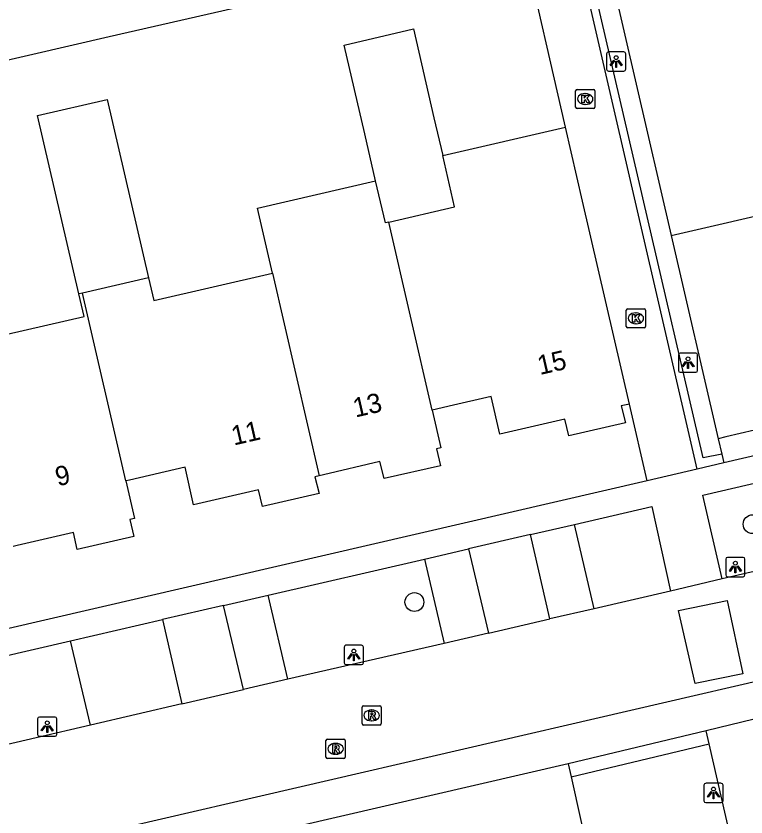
# Model space of a CAD drawing. Extents: x 156414 to 157775, y 382335 to 383765.
# Drawn here: x 157083.47 to 157121.32, y 383452.52 to 383494.04 of the extents above; entities that cross this region are included whole.
import ezdxf

# ---------------------------------------------------------------- set-up
doc = ezdxf.new("R2010")
doc.units = 0
for name, color, linetype in [('IMGEO_Boom', 7, 'Continuous'), ('IMGEO_Groenvoorziening', 7, 'Continuous'), ('IMGEO_Haag', 7, 'Continuous'), ('IMGEO_Kolk', 7, 'Continuous'), ('IMGEO_Lichtpunt', 7, 'Continuous'), ('IMGEO_Muur', 7, 'Continuous'), ('IMGEO_Pand', 7, 'Continuous'), ('IMGEO_Pand_nummerreeks', 7, 'Continuous'), ('IMGEO_Parkeervlak_open', 7, 'Continuous'), ('IMGEO_Rijbaan_lokaal_gesloten', 7, 'Continuous'), ('IMGEO_Rijbaan_lokaal_open', 7, 'Continuous'), ('IMGEO_Rioolput', 7, 'Continuous'), ('IMGEO_Voetpad_open', 7, 'Continuous')]:
    doc.layers.add(name, color=color, linetype=linetype)

msp = doc.modelspace()

# ---------------------------------------------------------------- linework, layer by layer
at = {"layer": 'IMGEO_Boom'}
for centre in [(157121.668, 383467.695), (157104.129, 383463.66)]:
    msp.add_circle(centre, 0.489, dxfattribs=at)
at = {"layer": 'IMGEO_Groenvoorziening'}
for points in [[(157113.811, 383498.358), (157117.449, 383482.656)], [(157119.878, 383472.125), (157120.065, 383471.331)], [(157112.25, 383454.602), (157112.763, 383452.338), (157113.707, 383448.268), (157115.295, 383441.394)]]:
    msp.add_lwpolyline(points, dxfattribs=at)
at = {"layer": 'IMGEO_Haag'}
for points in [[(157112.25, 383454.602), (157119.406, 383456.313)], [(157112.099, 383455.266), (157112.25, 383454.602)]]:
    msp.add_lwpolyline(points, dxfattribs=at)
at = {"layer": 'IMGEO_Kolk'}
for p, q in [((157112.485, 383489.309), (157112.485, 383490.161)), ((157112.56, 383490.235), (157113.412, 383490.235)), ((157112.973, 383490.015), (157112.998, 383490.015)), ((157113.486, 383490.161), (157113.486, 383489.309)), ((157113.412, 383489.235), (157112.56, 383489.235)), ((157112.996, 383489.455), (157112.971, 383489.455)), ((157115.113, 383477.94), (157115.113, 383478.792)), ((157115.188, 383478.866), (157116.04, 383478.866)), ((157116.114, 383478.792), (157116.114, 383477.94)), ((157115.601, 383478.646), (157115.626, 383478.646)), ((157116.04, 383477.866), (157115.188, 383477.866)), ((157115.624, 383478.086), (157115.599, 383478.086))]:
    msp.add_line(p, q, dxfattribs=at)
for points in [[(157112.485, 383489.309), (157112.485, 383490.161)], [(157112.56, 383490.235), (157113.412, 383490.235)], [(157112.806, 383489.935), (157112.929, 383489.935), (157112.929, 383489.784), (157113.059, 383489.935), (157113.223, 383489.935), (157113.077, 383489.784), (157113.23, 383489.535), (157113.078, 383489.535), (157112.993, 383489.699), (157112.929, 383489.632), (157112.929, 383489.535), (157112.806, 383489.535), (157112.806, 383489.935)], [(157113.486, 383490.161), (157113.486, 383489.309)], [(157113.412, 383489.235), (157112.56, 383489.235)], [(157115.113, 383477.94), (157115.113, 383478.792)], [(157115.188, 383478.866), (157116.04, 383478.866)], [(157116.114, 383478.792), (157116.114, 383477.94)], [(157115.434, 383478.566), (157115.557, 383478.566), (157115.557, 383478.415), (157115.687, 383478.566), (157115.851, 383478.566), (157115.705, 383478.415), (157115.858, 383478.166), (157115.706, 383478.166), (157115.621, 383478.33), (157115.557, 383478.263), (157115.557, 383478.166), (157115.434, 383478.166), (157115.434, 383478.566)], [(157116.04, 383477.866), (157115.188, 383477.866)]]:
    msp.add_lwpolyline(points, dxfattribs=at)
for centre, start, end in [((157112.562, 383490.159), 91.552, 178.448), ((157112.562, 383490.159), 91.552, 178.448), ((157113.41, 383490.159), 1.552, 88.448), ((157113.41, 383490.159), 1.552, 88.448), ((157112.562, 383489.311), 181.552, 268.448), ((157112.562, 383489.311), 181.552, 268.448), ((157113.41, 383489.311), 271.552, 358.448), ((157113.41, 383489.311), 271.552, 358.448), ((157115.19, 383478.79), 91.552, 178.448), ((157115.19, 383478.79), 91.552, 178.448), ((157116.038, 383478.79), 1.552, 88.448), ((157116.038, 383478.79), 1.552, 88.448), ((157115.19, 383477.942), 181.552, 268.448), ((157115.19, 383477.942), 181.552, 268.448), ((157116.038, 383477.942), 271.552, 358.448), ((157116.038, 383477.942), 271.552, 358.448)]:
    msp.add_arc(centre, 0.0765, start, end, dxfattribs=at)
for centre, major_axis, ratio, start_param, end_param in [((157112.972, 383489.735), (-0.387, 0.002), 0.722429, 4.712389, 7.853982), ((157112.997, 383489.735), (-0.39, 0.002), 0.717154, 1.570796, 4.712389), ((157115.6, 383478.366), (-0.387, 0.002), 0.722429, 4.712389, 7.853982), ((157115.625, 383478.366), (-0.39, 0.002), 0.717154, 1.570796, 4.712389)]:
    msp.add_ellipse(centre, major_axis=major_axis, ratio=ratio, start_param=start_param, end_param=end_param, dxfattribs=at)
at = {"layer": 'IMGEO_Lichtpunt'}
for p, q in [((157114.09, 383492.082), (157114.09, 383491.275)), ((157114.09, 383492.082), (157114.09, 383491.275)), ((157114.992, 383492.177), (157114.184, 383492.177)), ((157114.992, 383492.177), (157114.184, 383492.177)), ((157115.086, 383491.275), (157115.086, 383492.082)), ((157115.086, 383491.275), (157115.086, 383492.082)), ((157114.184, 383491.181), (157114.992, 383491.181)), ((157114.184, 383491.181), (157114.992, 383491.181)), ((157117.819, 383476.471), (157117.819, 383475.664)), ((157117.819, 383476.471), (157117.819, 383475.664)), ((157118.721, 383476.566), (157117.913, 383476.566)), ((157118.721, 383476.566), (157117.913, 383476.566)), ((157118.815, 383475.664), (157118.815, 383476.471)), ((157118.815, 383475.664), (157118.815, 383476.471)), ((157117.913, 383475.57), (157118.721, 383475.57)), ((157117.913, 383475.57), (157118.721, 383475.57)), ((157120.273, 383465.876), (157120.273, 383465.069)), ((157120.273, 383465.876), (157120.273, 383465.069)), ((157121.175, 383465.971), (157120.367, 383465.971)), ((157121.175, 383465.971), (157120.367, 383465.971)), ((157121.269, 383465.069), (157121.269, 383465.876)), ((157121.269, 383465.069), (157121.269, 383465.876)), ((157120.367, 383464.975), (157121.175, 383464.975)), ((157120.367, 383464.975), (157121.175, 383464.975)), ((157100.486, 383461.322), (157100.486, 383460.515)), ((157100.486, 383461.322), (157100.486, 383460.515)), ((157101.388, 383461.417), (157100.58, 383461.417)), ((157101.388, 383461.417), (157100.58, 383461.417)), ((157101.482, 383460.515), (157101.482, 383461.322)), ((157101.482, 383460.515), (157101.482, 383461.322)), ((157100.58, 383460.421), (157101.388, 383460.421)), ((157100.58, 383460.421), (157101.388, 383460.421)), ((157084.591, 383457.602), (157084.591, 383456.795)), ((157084.591, 383457.602), (157084.591, 383456.795)), ((157085.493, 383457.697), (157084.685, 383457.697)), ((157085.493, 383457.697), (157084.685, 383457.697)), ((157085.587, 383456.795), (157085.587, 383457.602)), ((157085.587, 383456.795), (157085.587, 383457.602)), ((157084.685, 383456.701), (157085.493, 383456.701)), ((157084.685, 383456.701), (157085.493, 383456.701)), ((157120.041, 383454.263), (157119.233, 383454.263)), ((157120.041, 383454.263), (157119.233, 383454.263)), ((157119.139, 383454.168), (157119.139, 383453.361)), ((157119.139, 383454.168), (157119.139, 383453.361)), ((157120.135, 383453.361), (157120.135, 383454.168)), ((157120.135, 383453.361), (157120.135, 383454.168)), ((157119.233, 383453.267), (157120.041, 383453.267)), ((157119.233, 383453.267), (157120.041, 383453.267))]:
    msp.add_line(p, q, dxfattribs=at)
for points in [[(157114.464, 383491.746), (157114.503, 383491.718), (157114.315, 383491.456), (157114.277, 383491.483), (157114.464, 383491.746)], [(157114.566, 383491.698), (157114.613, 383491.698), (157114.613, 383491.376), (157114.566, 383491.376), (157114.566, 383491.698)], [(157114.676, 383491.718), (157114.714, 383491.745), (157114.901, 383491.483), (157114.862, 383491.455), (157114.676, 383491.718)], [(157118.193, 383476.135), (157118.232, 383476.107), (157118.044, 383475.845), (157118.006, 383475.872), (157118.193, 383476.135)], [(157118.295, 383476.087), (157118.342, 383476.087), (157118.342, 383475.765), (157118.295, 383475.765), (157118.295, 383476.087)], [(157118.405, 383476.107), (157118.443, 383476.134), (157118.63, 383475.872), (157118.591, 383475.844), (157118.405, 383476.107)], [(157120.647, 383465.54), (157120.686, 383465.512), (157120.498, 383465.25), (157120.46, 383465.277), (157120.647, 383465.54)], [(157120.749, 383465.492), (157120.796, 383465.492), (157120.796, 383465.17), (157120.749, 383465.17), (157120.749, 383465.492)], [(157120.859, 383465.512), (157120.897, 383465.539), (157121.084, 383465.277), (157121.045, 383465.249), (157120.859, 383465.512)], [(157100.86, 383460.986), (157100.899, 383460.958), (157100.711, 383460.696), (157100.673, 383460.723), (157100.86, 383460.986)], [(157100.962, 383460.938), (157101.009, 383460.938), (157101.009, 383460.616), (157100.962, 383460.616), (157100.962, 383460.938)], [(157101.072, 383460.958), (157101.11, 383460.985), (157101.297, 383460.723), (157101.258, 383460.695), (157101.072, 383460.958)], [(157084.965, 383457.266), (157085.004, 383457.238), (157084.816, 383456.976), (157084.778, 383457.003), (157084.965, 383457.266)], [(157085.067, 383457.218), (157085.114, 383457.218), (157085.114, 383456.896), (157085.067, 383456.896), (157085.067, 383457.218)], [(157085.177, 383457.238), (157085.215, 383457.265), (157085.402, 383457.003), (157085.363, 383456.975), (157085.177, 383457.238)], [(157119.513, 383453.832), (157119.552, 383453.804), (157119.364, 383453.542), (157119.326, 383453.569), (157119.513, 383453.832)], [(157119.615, 383453.784), (157119.662, 383453.784), (157119.662, 383453.462), (157119.615, 383453.462), (157119.615, 383453.784)], [(157119.725, 383453.804), (157119.763, 383453.831), (157119.95, 383453.569), (157119.911, 383453.541), (157119.725, 383453.804)]]:
    msp.add_lwpolyline(points, dxfattribs=at)
for centre in [(157114.589, 383491.88), (157118.318, 383476.269), (157120.772, 383465.674), (157100.985, 383461.12), (157085.09, 383457.4), (157119.638, 383453.966)]:
    msp.add_circle(centre, 0.0994, dxfattribs=at)
for centre, start, end in [((157114.184, 383492.082), 90, 180), ((157114.184, 383492.082), 90, 180), ((157114.992, 383492.082), 0, 90), ((157114.992, 383492.082), 0, 90), ((157114.184, 383491.275), 180, 270), ((157114.184, 383491.275), 180, 270), ((157114.992, 383491.275), 270, 0), ((157114.992, 383491.275), 270, 360), ((157117.913, 383476.471), 90, 180), ((157117.913, 383476.471), 90, 180), ((157118.721, 383476.471), 0, 90), ((157118.721, 383476.471), 0, 90), ((157117.913, 383475.664), 180, 270), ((157117.913, 383475.664), 180, 270), ((157118.721, 383475.664), 270, 0), ((157118.721, 383475.664), 270, 360), ((157120.367, 383465.876), 90, 180), ((157120.367, 383465.876), 90, 180), ((157121.175, 383465.876), 0, 90), ((157121.175, 383465.876), 0, 90), ((157120.367, 383465.069), 180, 270), ((157120.367, 383465.069), 180, 270), ((157121.175, 383465.069), 270, 0), ((157121.175, 383465.069), 270, 360), ((157100.58, 383461.322), 90, 180), ((157100.58, 383461.322), 90, 180), ((157101.388, 383461.322), 0, 90), ((157101.388, 383461.322), 0, 90), ((157100.58, 383460.515), 180, 270), ((157100.58, 383460.515), 180, 270), ((157101.388, 383460.515), 270, 0), ((157101.388, 383460.515), 270, 360), ((157084.685, 383457.602), 90, 180), ((157084.685, 383457.602), 90, 180), ((157085.493, 383457.602), 0, 90), ((157085.493, 383457.602), 0, 90), ((157084.685, 383456.795), 180, 270), ((157084.685, 383456.795), 180, 270), ((157085.493, 383456.795), 270, 0), ((157085.493, 383456.795), 270, 360), ((157119.233, 383454.168), 90, 180), ((157119.233, 383454.168), 90, 180), ((157120.041, 383454.168), 0, 90), ((157120.041, 383454.168), 0, 90), ((157119.233, 383453.361), 180, 270), ((157119.233, 383453.361), 180, 270), ((157120.041, 383453.361), 270, 0), ((157120.041, 383453.361), 270, 360)]:
    msp.add_arc(centre, 0.0946, start, end, dxfattribs=at)
at = {"layer": 'IMGEO_Muur'}
for points in [[(157118.795, 383470.55), (157112.342, 383498.463)], [(157120.065, 383471.331), (157119.107, 383471.143), (157112.836, 383498.111), (157113.811, 383498.358)], [(157120.065, 383471.331), (157120.174, 383470.87)], [(157120.174, 383470.87), (157118.795, 383470.55)]]:
    msp.add_lwpolyline(points, dxfattribs=at)
at = {"layer": 'IMGEO_Pand'}
for points in [[(157102.117, 383485.486), (157101.55, 383487.925), (157100.482, 383492.526), (157104.076, 383493.371), (157105.144, 383488.753), (157105.594, 383486.803)], [(157086.73, 383479.637), (157084.59, 383488.888), (157088.197, 383489.715), (157090.343, 383480.473)], [(157105.594, 383486.803), (157111.958, 383488.273)], [(157115.276, 383473.911), (157112.842, 383484.444), (157111.958, 383488.273)], [(157102.809, 383483.354), (157106.21, 383484.138), (157105.594, 383486.803)], [(157096.772, 383480.7), (157095.992, 383484.085), (157102.117, 383485.486)], [(157102.809, 383483.354), (157102.622, 383483.311), (157102.117, 383485.486)], [(157117.449, 383482.656), (157123.802, 383484.121)], [(157105.056, 383473.602), (157102.809, 383483.354)], [(157117.449, 383482.656), (157119.878, 383472.125)], [(157090.343, 383480.473), (157086.913, 383479.679)], [(157090.343, 383480.473), (157090.617, 383479.292), (157096.772, 383480.7)], [(157096.772, 383480.7), (157099.19, 383470.205)], [(157080.887, 383477.053), (157087.001, 383478.463), (157086.73, 383479.637)], [(157086.913, 383479.679), (157086.73, 383479.637)], [(157089.169, 383469.936), (157086.913, 383479.679)], [(157125.484, 383478.341), (157126.588, 383473.67), (157126.42, 383473.637), (157126.162, 383473.585), (157126.362, 383472.707), (157123.431, 383472.04), (157123.245, 383472.921), (157120.281, 383472.22), (157119.878, 383472.125)], [(157115.276, 383473.911), (157114.855, 383473.822), (157115.069, 383472.948), (157112.137, 383472.268), (157111.926, 383473.138), (157108.56, 383472.359), (157108.109, 383474.307), (157105.937, 383473.806), (157105.268, 383473.651), (157105.056, 383473.602)], [(157105.056, 383473.602), (157105.505, 383471.654), (157105.279, 383471.603), (157105.477, 383470.725), (157102.552, 383470.065), (157102.34, 383470.94), (157099.409, 383470.256), (157099.19, 383470.205)], [(157099.19, 383470.205), (157098.971, 383470.154), (157099.184, 383469.28), (157096.254, 383468.611), (157096.041, 383469.484), (157092.68, 383468.704), (157092.237, 383470.654), (157089.356, 383469.98), (157089.169, 383469.936)], [(157089.169, 383469.936), (157089.62, 383467.987), (157089.38, 383467.931), (157089.579, 383467.053), (157086.643, 383466.39), (157086.446, 383467.26), (157083.531, 383466.584), (157083.315, 383466.534)]]:
    msp.add_lwpolyline(points, dxfattribs=at)
at = {"layer": 'IMGEO_Parkeervlak_open'}
for points in [[(157113.449, 383463.309), (157112.433, 383467.685)], [(157104.644, 383465.887), (157105.669, 383461.509)], [(157097.562, 383459.656), (157096.547, 383464.017)], [(157087.333, 383457.274), (157086.289, 383461.648)]]:
    msp.add_lwpolyline(points, dxfattribs=at)
at = {"layer": 'IMGEO_Rijbaan_lokaal_gesloten'}
for points in [[(157262.563, 383492.114), (157054.71, 383444.011), (157052.703, 383443.546)], [(157125.732, 383466.166), (157120.088, 383464.858)], [(157120.088, 383464.858), (157117.402, 383464.22)], [(157117.402, 383464.22), (157113.449, 383463.309)], [(157113.449, 383463.309), (157111.153, 383462.782)], [(157107.966, 383462.042), (157111.153, 383462.782)], [(157107.966, 383462.042), (157105.669, 383461.509)], [(157105.669, 383461.509), (157097.562, 383459.656)], [(157097.562, 383459.656), (157095.264, 383459.125)], [(157092.069, 383458.383), (157095.264, 383459.125)], [(157092.069, 383458.383), (157087.333, 383457.274)], [(157087.333, 383457.274), (157081.686, 383455.958)]]:
    msp.add_lwpolyline(points, dxfattribs=at)
at = {"layer": 'IMGEO_Rijbaan_lokaal_open'}
for points in [[(157109.771, 383497.863), (157088.3, 383492.951), (157045.49, 383483.052)], [(157110.149, 383467.158), (157106.926, 383466.414)], [(157111.153, 383462.782), (157110.149, 383467.158)], [(157106.926, 383466.414), (157107.966, 383462.042)], [(157117.826, 383463.229), (157120.344, 383463.744), (157121.165, 383459.94), (157118.686, 383459.438), (157117.826, 383463.229)], [(157094.237, 383463.483), (157091.071, 383462.752)], [(157095.264, 383459.125), (157094.237, 383463.483)], [(157091.071, 383462.752), (157092.069, 383458.383)]]:
    msp.add_lwpolyline(points, dxfattribs=at)
at = {"layer": 'IMGEO_Rioolput'}
for p, q in [((157101.411, 383457.36), (157101.411, 383458.212)), ((157101.486, 383458.286), (157102.338, 383458.286)), ((157101.899, 383458.066), (157101.924, 383458.066)), ((157102.412, 383458.212), (157102.412, 383457.36)), ((157101.922, 383457.506), (157101.897, 383457.506)), ((157102.338, 383457.286), (157101.486, 383457.286)), ((157099.541, 383455.624), (157099.541, 383456.476)), ((157099.616, 383456.55), (157100.468, 383456.55)), ((157100.029, 383456.33), (157100.054, 383456.33)), ((157100.542, 383456.476), (157100.542, 383455.624)), ((157100.468, 383455.55), (157099.616, 383455.55)), ((157100.052, 383455.77), (157100.027, 383455.77))]:
    msp.add_line(p, q, dxfattribs=at)
for points in [[(157101.411, 383457.36), (157101.411, 383458.212)], [(157101.486, 383458.286), (157102.338, 383458.286)], [(157102, 383457.984), (157101.748, 383457.986), (157101.748, 383457.586)], [(157102.412, 383458.212), (157102.412, 383457.36)], [(157101.748, 383457.586), (157101.872, 383457.586), (157101.872, 383457.748), (157101.883, 383457.748)], [(157101.926, 383457.905), (157101.872, 383457.905), (157101.872, 383457.824)], [(157101.872, 383457.824), (157101.924, 383457.824)], [(157101.93, 383457.719), (157102.001, 383457.586), (157102.141, 383457.586), (157102.076, 383457.712)], [(157102.338, 383457.286), (157101.486, 383457.286)], [(157099.541, 383455.624), (157099.541, 383456.476)], [(157099.616, 383456.55), (157100.468, 383456.55)], [(157100.542, 383456.476), (157100.542, 383455.624)], [(157100.13, 383456.248), (157099.878, 383456.25), (157099.878, 383455.85)], [(157099.878, 383455.85), (157100.002, 383455.85), (157100.002, 383456.012), (157100.013, 383456.012)], [(157100.056, 383456.169), (157100.002, 383456.169), (157100.002, 383456.088)], [(157100.002, 383456.088), (157100.054, 383456.088)], [(157100.06, 383455.983), (157100.131, 383455.85), (157100.271, 383455.85), (157100.206, 383455.976)], [(157100.468, 383455.55), (157099.616, 383455.55)]]:
    msp.add_lwpolyline(points, dxfattribs=at)
for centre, radius, start, end in [((157101.488, 383458.21), 0.0765, 91.552, 178.448), ((157101.488, 383458.21), 0.0765, 91.552, 178.448), ((157101.999, 383457.874), 0.109, 350.3612, 89.416), ((157102.336, 383458.21), 0.0765, 1.552, 88.448), ((157102.336, 383458.21), 0.0765, 1.552, 88.448), ((157101.882, 383457.695), 0.0533, 26.0293, 88.6989), ((157101.908, 383458.013), 0.19, 274.7715, 282.9687), ((157101.932, 383457.809), 0.0964, 77.0061, 93.1865), ((157101.946, 383457.866), 0.0378, 276.6634, 79.6772), ((157101.997, 383457.874), 0.112, 277.5842, 350.9817), ((157101.981, 383457.659), 0.108, 29.5134, 73.7905), ((157101.488, 383457.362), 0.0765, 181.552, 268.448), ((157101.488, 383457.362), 0.0765, 181.552, 268.448), ((157102.336, 383457.362), 0.0765, 271.552, 358.448), ((157102.336, 383457.362), 0.0765, 271.552, 358.448), ((157099.618, 383456.474), 0.0765, 91.552, 178.448), ((157099.618, 383456.474), 0.0765, 91.552, 178.448), ((157100.466, 383456.474), 0.0765, 1.552, 88.448), ((157100.466, 383456.474), 0.0765, 1.552, 88.448), ((157100.012, 383455.959), 0.0533, 26.0293, 88.6989), ((157100.038, 383456.277), 0.19, 274.7715, 282.9687), ((157100.062, 383456.073), 0.0964, 77.0061, 93.1865), ((157100.076, 383456.13), 0.0378, 276.6634, 79.6772), ((157100.129, 383456.138), 0.109, 350.3612, 89.416), ((157100.127, 383456.138), 0.112, 277.5842, 350.9817), ((157100.111, 383455.923), 0.108, 29.5134, 73.7905), ((157099.618, 383455.626), 0.0765, 181.552, 268.448), ((157099.618, 383455.626), 0.0765, 181.552, 268.448), ((157100.466, 383455.626), 0.0765, 271.552, 358.448), ((157100.466, 383455.626), 0.0765, 271.552, 358.448)]:
    msp.add_arc(centre, radius, start, end, dxfattribs=at)
for centre, major_axis, ratio, start_param, end_param in [((157101.898, 383457.786), (-0.387, 0.002), 0.722429, 4.712389, 7.853982), ((157101.923, 383457.786), (-0.39, 0.002), 0.717154, 1.570796, 4.712389), ((157100.028, 383456.05), (-0.387, 0.002), 0.722429, 4.712389, 7.853982), ((157100.053, 383456.05), (-0.39, 0.002), 0.717154, 1.570796, 4.712389)]:
    msp.add_ellipse(centre, major_axis=major_axis, ratio=ratio, start_param=start_param, end_param=end_param, dxfattribs=at)
at = {"layer": 'IMGEO_Voetpad_open'}
for points in [[(157111.958, 383488.273), (157109.771, 383497.863)], [(157184.106, 383485.72), (157120.174, 383470.87)], [(157116.192, 383469.945), (157115.276, 383473.911)], [(157118.795, 383470.55), (157116.192, 383469.945)], [(157120.088, 383464.858), (157119.086, 383469.206), (157124.744, 383470.515)], [(157116.192, 383469.945), (157051.845, 383455.071)], [(157112.433, 383467.685), (157116.432, 383468.609), (157117.402, 383464.22)], [(157110.149, 383467.158), (157112.433, 383467.685)], [(157104.644, 383465.887), (157106.926, 383466.414)], [(157096.547, 383464.017), (157104.644, 383465.887)], [(157094.237, 383463.483), (157096.547, 383464.017)], [(157086.289, 383461.648), (157091.071, 383462.752)], [(157080.674, 383460.351), (157086.289, 383461.648)], [(157121.754, 383457.582), (157119.25, 383456.99)], [(157119.25, 383456.99), (157112.099, 383455.266)], [(157119.406, 383456.313), (157119.25, 383456.99)], [(157124.362, 383434.764), (157119.406, 383456.313)], [(157112.099, 383455.266), (157055.15, 383442.111)]]:
    msp.add_lwpolyline(points, dxfattribs=at)

# ---------------------------------------------------------------- texts
at = {"layer": 'IMGEO_Pand_nummerreeks'}
for s, rotation, p in [('15', 13.0119, (157110.635, 383475.425)), ('13', 12.9259, (157101.068, 383473.221)), ('11', 12.9832, (157094.763, 383471.771)), ('9', 12.9718, (157085.633, 383469.655))]:
    msp.add_text(s, height=1, rotation=rotation, dxfattribs=at).set_placement(p)

doc.saveas('drawing.dxf')
